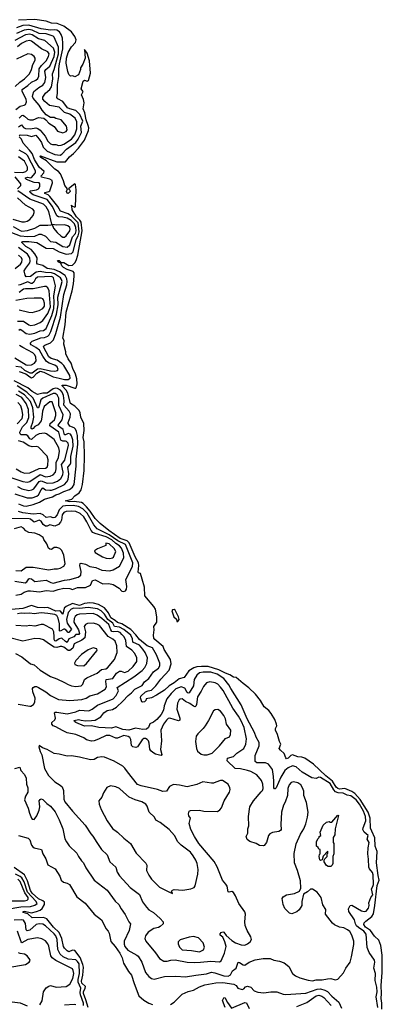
# Model space of a CAD drawing. Extents: x 1246230 to 1426786, y 660032 to 763141.
# Tile 550 of 566: x 1363890 to 1368055, y 751660 to 762958. Entities that reach past the tile are written whole.
import ezdxf

# ---------------------------------------------------------------- set-up
doc = ezdxf.new("R2010")
doc.units = 0

msp = doc.modelspace()

# ---------------------------------------------------------------- linework, layer by layer
at = {"layer": '0CON10XD'}
for points in [[(1367935, 753645), (1367920, 753680), (1367914, 753795), (1367891, 753865), (1367801, 754011), (1367738, 754078), (1367705, 754102), (1367625, 754138), (1367565, 754130), (1367543, 754135), (1367525, 754153), (1367482, 754222), (1367405, 754280), (1367265, 754417), (1367165, 754483), (1367130, 754495), (1367085, 754498), (1367025, 754521), (1367005, 754515), (1366975, 754486), (1366955, 754478), (1366947, 754487), (1366929, 754539), (1366884, 754575), (1366870, 754595), (1366891, 754645), (1366874, 754674), (1366851, 754755), (1366828, 754805), (1366830, 754825), (1366843, 754855), (1366841, 754875), (1366819, 754929), (1366778, 754998), (1366751, 755031), (1366699, 755075), (1366656, 755146), (1366598, 755218), (1366521, 755291), (1366455, 755340), (1366378, 755408), (1366345, 755414), (1366305, 755441), (1366255, 755459), (1366179, 755499), (1366055, 755536), (1365977, 755537), (1365925, 755533), (1365889, 755521), (1365833, 755485), (1365779, 755411), (1365723, 755395), (1365665, 755349), (1365605, 755315), (1365555, 755265), (1365462, 755208), (1365403, 755177), (1365344, 755166), (1365340, 755145), (1365325, 755131), (1365305, 755126), (1365292, 755132), (1365278, 755178), (1365283, 755195), (1365334, 755246), (1365365, 755258), (1365405, 755263), (1365455, 755315), (1365510, 755390), (1365606, 755494), (1365630, 755565), (1365624, 755615), (1365550, 755730), (1365536, 755765), (1365444, 755844), (1365432, 755862), (1365428, 755895), (1365434, 755956), (1365429, 755995), (1365464, 756046), (1365464, 756105), (1365448, 756195), (1365432, 756225), (1365329, 756345), (1365322, 756448), (1365298, 756538), (1365277, 756605), (1365255, 756612), (1365250, 756620), (1365259, 756695), (1365256, 756725), (1365216, 756796), (1365146, 756956), (1365125, 756978), (1365045, 757005), (1364915, 757095), (1364815, 757176), (1364755, 757235), (1364700, 757320), (1364657, 757367), (1364618, 757408), (1364599, 757419), (1364515, 757429), (1364465, 757425), (1364414, 757435), (1364490, 757455), (1364524, 757495), (1364572, 757528), (1364595, 757565), (1364611, 757625), (1364632, 757785), (1364635, 757955), (1364629, 758115), (1364620, 758165), (1364630, 758245), (1364628, 758325), (1364592, 758395), (1364586, 758445), (1364574, 758475), (1364524, 758524), (1364475, 758555), (1364441, 758671), (1364423, 758705), (1364377, 758755), (1364378, 758765), (1364425, 758764), (1364525, 758729), (1364535, 758731), (1364544, 758745), (1364549, 758781), (1364547, 758835), (1364530, 758890), (1364499, 758955), (1364482, 759015), (1364447, 759065), (1364421, 759125), (1364421, 759145), (1364396, 759235), (1364400, 759275), (1364386, 759305), (1364413, 759455), (1364425, 759601), (1364491, 759845), (1364508, 759925), (1364516, 760015), (1364514, 760054), (1364505, 760069), (1364435, 760092), (1364392, 760115), (1364375, 760135), (1364362, 760162), (1364338, 760175), (1364324, 760196), (1364345, 760196), (1364365, 760172), (1364395, 760170), (1364455, 760138), (1364495, 760142), (1364524, 760166), (1364539, 760195), (1364557, 760255), (1364608, 760535), (1364595, 760635), (1364579, 760659), (1364543, 760695), (1364503, 760755), (1364494, 760775), (1364490, 760820), (1364482, 760825), (1364485, 760830), (1364490, 760820), (1364525, 760808), (1364532, 760815), (1364540, 761005), (1364531, 761065), (1364525, 761073), (1364450, 761015), (1364465, 761002), (1364470, 760985), (1364445, 760962), (1364435, 760967), (1364429, 760985), (1364440, 761015), (1364409, 761055), (1364393, 761107), (1364357, 761187), (1364337, 761217), (1364292, 761242), (1364198, 761338), (1364132, 761375), (1364121, 761389), (1364127, 761395), (1364315, 761328), (1364415, 761325), (1364463, 761385), (1364509, 761421), (1364567, 761485), (1364634, 761576), (1364679, 761685), (1364683, 761715), (1364678, 761745), (1364655, 761808), (1364638, 761888), (1364620, 761935), (1364629, 762005), (1364622, 762042), (1364601, 762095), (1364618, 762135), (1364605, 762154), (1364596, 762166), (1364618, 762252), (1364635, 762264), (1364665, 762251), (1364682, 762258), (1364705, 762345), (1364690, 762485), (1364666, 762574), (1364633, 762615), (1364643, 762515), (1364615, 762447), (1364587, 762405), (1364587, 762385), (1364566, 762324), (1364525, 762302), (1364502, 762312), (1364475, 762310), (1364455, 762330), (1364443, 762363), (1364425, 762460), (1364426, 762515), (1364445, 762581), (1364484, 762645), (1364531, 762695), (1364540, 762725), (1364522, 762765), (1364485, 762817), (1364395, 762885), (1364322, 762912), (1364255, 762918), (1364195, 762939), (1364065, 762958), (1363875, 762952)], [(1363882, 761628), (1363895, 761637), (1363975, 761631), (1364025, 761617), (1364075, 761631), (1364112, 761585), (1364140, 761550), (1364161, 761495), (1364205, 761448), (1364295, 761409), (1364355, 761404), (1364375, 761413), (1364429, 761471), (1364535, 761550), (1364561, 761585), (1364598, 761662), (1364594, 761735), (1364614, 761795), (1364581, 761871), (1364535, 761914), (1364465, 761933), (1364439, 761945), (1364385, 762019), (1364329, 762049), (1364315, 762065), (1364324, 762116), (1364326, 762215), (1364340, 762305), (1364340, 762395), (1364349, 762451), (1364386, 762625), (1364387, 762685), (1364381, 762745), (1364368, 762788), (1364348, 762818), (1364318, 762838), (1364295, 762842), (1364245, 762838), (1364135, 762852), (1363995, 762894), (1363925, 762889), (1363855, 762865)], [(1363875, 761730), (1363912, 761752), (1363935, 761721), (1363955, 761710), (1364015, 761704), (1364075, 761717), (1364100, 761710), (1364125, 761691), (1364181, 761621), (1364215, 761562), (1364245, 761535), (1364265, 761526), (1364305, 761524), (1364335, 761515), (1364365, 761519), (1364395, 761531), (1364485, 761585), (1364522, 761635), (1364546, 761705), (1364545, 761785), (1364529, 761829), (1364467, 761875), (1364405, 761894), (1364343, 761953), (1364234, 761974), (1364179, 762019), (1364157, 762045), (1364155, 762069), (1364185, 762115), (1364235, 762155), (1364254, 762186), (1364269, 762275), (1364266, 762335), (1364285, 762385), (1364335, 762565), (1364335, 762644), (1364285, 762757), (1364275, 762767), (1364195, 762795), (1364115, 762799), (1364035, 762838), (1363995, 762845), (1363942, 762838), (1363855, 762799)], [(1363884, 761826), (1363915, 761860), (1363925, 761863), (1363945, 761852), (1363982, 761815), (1364005, 761807), (1364045, 761810), (1364105, 761835), (1364166, 761826), (1364190, 761810), (1364225, 761769), (1364285, 761733), (1364325, 761679), (1364385, 761659), (1364422, 761675), (1364435, 761695), (1364426, 761735), (1364365, 761809), (1364305, 761822), (1364284, 761836), (1364245, 761837), (1364195, 761864), (1364148, 761918), (1364115, 761977), (1364045, 762057), (1364038, 762075), (1364039, 762095), (1364052, 762135), (1364110, 762180), (1364155, 762205), (1364179, 762235), (1364192, 762295), (1364180, 762365), (1364191, 762385), (1364235, 762425), (1364285, 762535), (1364294, 762585), (1364279, 762629), (1364180, 762720), (1364105, 762738), (1364033, 762783), (1364005, 762792), (1363955, 762784), (1363835, 762719)], [(1363845, 761926), (1363895, 761967), (1363940, 761975), (1363955, 761985), (1363969, 762015), (1363966, 762045), (1363919, 762135), (1363917, 762155), (1363985, 762202), (1364025, 762242), (1364077, 762263), (1364099, 762281), (1364111, 762309), (1364112, 762395), (1364139, 762431), (1364193, 762485), (1364221, 762535), (1364228, 762565), (1364215, 762587), (1364142, 762625), (1364025, 762711), (1364005, 762719), (1363965, 762713), (1363910, 762685), (1363865, 762645)], [(1363838, 762192), (1363890, 762240), (1363945, 762278), (1364003, 762335), (1364025, 762385), (1364042, 762445), (1364068, 762495), (1364068, 762515), (1364056, 762536), (1364025, 762559), (1363985, 762566), (1363855, 762506)], [(1363885, 758921), (1363959, 758895), (1364005, 758858), (1364025, 758850), (1364045, 758855), (1364085, 758901), (1364125, 758926), (1364166, 758915), (1364275, 758859), (1364345, 758843), (1364405, 758828), (1364445, 758829), (1364468, 758845), (1364466, 758875), (1364398, 758988), (1364375, 759014), (1364319, 759049), (1364251, 759071), (1364225, 759090), (1364165, 759205), (1364166, 759215), (1364177, 759223), (1364245, 759249), (1364277, 759285), (1364305, 759358), (1364357, 759543), (1364395, 759805), (1364431, 759915), (1364437, 759955), (1364431, 759985), (1364411, 760021), (1364346, 760065), (1364285, 760090), (1364205, 760104), (1364155, 760139), (1364095, 760153), (1364088, 760165), (1364090, 760225), (1364065, 760270), (1364022, 760322), (1363959, 760355), (1363911, 760405), (1363925, 760412), (1363995, 760411), (1364085, 760402), (1364195, 760337), (1364275, 760332), (1364345, 760294), (1364425, 760269), (1364485, 760275), (1364505, 760295), (1364538, 760435), (1364562, 760478), (1364574, 760525), (1364561, 760625), (1364522, 760665), (1364485, 760702), (1364445, 760729), (1364360, 760760), (1364328, 760815), (1364238, 760928), (1364217, 760947), (1364180, 760965), (1364177, 760975), (1364225, 760985), (1364235, 760995), (1364267, 761085), (1364263, 761113), (1364237, 761127), (1364140, 761150), (1364138, 761165), (1364169, 761201), (1364170, 761215), (1364115, 761265), (1364061, 761355), (1364032, 761422), (1364002, 761462), (1363929, 761539), (1363911, 761585), (1363885, 761615)], [(1363795, 760515), (1363895, 760476), (1363985, 760470), (1364065, 760472), (1364115, 760495), (1364135, 760495), (1364187, 760475), (1364245, 760412), (1364305, 760404), (1364385, 760355), (1364435, 760348), (1364465, 760374), (1364495, 760465), (1364530, 760505), (1364537, 760535), (1364534, 760575), (1364520, 760615), (1364482, 760655), (1364435, 760682), (1364387, 760693), (1364335, 760696), (1364315, 760706), (1364265, 760814), (1364205, 760895), (1364045, 760949), (1364011, 760975), (1364008, 760985), (1364015, 760995), (1364083, 761007), (1364105, 761018), (1364122, 761045), (1364121, 761075), (1364112, 761085), (1364055, 761091), (1363969, 761125), (1363956, 761135), (1363956, 761144), (1363985, 761150), (1364015, 761142), (1364025, 761147), (1364069, 761195), (1364073, 761207), (1364070, 761225), (1363981, 761401), (1363960, 761420), (1363885, 761462)], [(1363832, 761208), (1363925, 761206), (1363961, 761215), (1363980, 761235), (1363980, 761265), (1363945, 761336), (1363875, 761384)], [(1363864, 761015), (1363902, 761055), (1363902, 761075), (1363838, 761155)], [(1363810, 760670), (1363915, 760639), (1363945, 760638), (1363975, 760645), (1364008, 760665), (1364045, 760709), (1364058, 760745), (1364058, 760765), (1364040, 760785), (1363958, 760828), (1363865, 760915)], [(1363816, 760586), (1363895, 760538), (1363915, 760532), (1363980, 760540), (1364062, 760565), (1364125, 760599), (1364212, 760598), (1364250, 760605), (1364258, 760612), (1364225, 760757), (1364195, 760809), (1364165, 760839), (1364005, 760897), (1363869, 760995)], [(1364405, 760464), (1364425, 760478), (1364465, 760535), (1364470, 760555), (1364464, 760575), (1364442, 760592), (1364405, 760603), (1364315, 760600), (1364262, 760608), (1364278, 760565), (1364319, 760515), (1364365, 760473), (1364385, 760464), (1364405, 760464)], [(1363845, 758983), (1363903, 758973), (1363945, 758935), (1364005, 758907), (1364035, 758907), (1364095, 758950), (1364125, 758956), (1364242, 758928), (1364295, 758923), (1364325, 758934), (1364332, 758945), (1364320, 758975), (1364295, 758995), (1364227, 759017), (1364197, 759037), (1364156, 759095), (1364118, 759165), (1364075, 759197), (1364023, 759225), (1364012, 759245), (1364018, 759255), (1364033, 759267), (1364133, 759307), (1364175, 759312), (1364212, 759325), (1364229, 759341), (1364249, 759381), (1364311, 759579), (1364330, 759685), (1364329, 759775), (1364377, 759955), (1364372, 759975), (1364358, 759995), (1364291, 760041), (1364255, 760052), (1364185, 760055), (1364125, 760069), (1364079, 760061), (1364015, 760012), (1363965, 760008), (1363952, 760025), (1363943, 760075), (1363959, 760105), (1364006, 760166), (1364011, 760185), (1364008, 760225), (1363979, 760269), (1363875, 760344)], [(1363838, 760102), (1363899, 760151), (1363915, 760174), (1363918, 760205), (1363910, 760225), (1363875, 760254)], [(1363879, 759395), (1363895, 759405), (1363915, 759397), (1363965, 759357), (1364005, 759348), (1364065, 759359), (1364125, 759389), (1364165, 759391), (1364195, 759415), (1364258, 759562), (1364281, 759645), (1364287, 759715), (1364281, 759785), (1364301, 759905), (1364279, 759995), (1364272, 760005), (1364255, 760010), (1364095, 760002), (1364070, 759985), (1364052, 759945), (1364035, 759932), (1364022, 759932), (1363985, 759948), (1363896, 759914), (1363875, 759912)], [(1363865, 759498), (1363935, 759498), (1363995, 759455), (1364015, 759449), (1364065, 759458), (1364126, 759484), (1364155, 759506), (1364213, 759585), (1364245, 759664), (1364229, 759845), (1364215, 759879), (1364195, 759895), (1364175, 759897), (1364045, 759868), (1363955, 759870), (1363935, 759864), (1363885, 759829)], [(1363885, 759627), (1363995, 759602), (1364035, 759599), (1364115, 759619), (1364155, 759642), (1364175, 759670), (1364176, 759705), (1364162, 759745), (1364154, 759755), (1364135, 759763), (1364055, 759764), (1363972, 759758), (1363845, 759735)], [(1363835, 759078), (1363965, 758996), (1363985, 758993), (1364025, 758999), (1364059, 759015), (1364078, 759045), (1364076, 759084), (1364063, 759113), (1364040, 759135), (1363925, 759195)], [(1363925, 759195), (1363889, 759219)], [(1363875, 757402), (1363935, 757381), (1363965, 757377), (1364045, 757394), (1364118, 757422), (1364175, 757457), (1364265, 757482), (1364305, 757505), (1364345, 757516), (1364395, 757543), (1364462, 757568), (1364498, 757592), (1364514, 757625), (1364540, 757835), (1364540, 757915), (1364556, 758086), (1364552, 758185), (1364543, 758233), (1364530, 758260), (1364515, 758273), (1364465, 758294), (1364448, 758325), (1364445, 758335), (1364469, 758395), (1364475, 758435), (1364458, 758465), (1364395, 758533), (1364402, 758585), (1364394, 758645), (1364376, 758685), (1364357, 758705), (1364325, 758724), (1364300, 758730), (1364275, 758723), (1364206, 758674), (1364155, 758674), (1364095, 758657), (1364035, 758690), (1363983, 758733), (1363828, 758815)], [(1363835, 757516), (1363975, 757470), (1364035, 757471), (1364085, 757489), (1364105, 757507), (1364135, 757565), (1364155, 757585), (1364187, 757565), (1364235, 757558), (1364255, 757558), (1364303, 757575), (1364405, 757625), (1364431, 757655), (1364447, 757683), (1364456, 757745), (1364442, 757825), (1364468, 757852), (1364477, 757873), (1364479, 757945), (1364503, 758065), (1364500, 758135), (1364485, 758183), (1364472, 758202), (1364445, 758209), (1364415, 758193), (1364405, 758194), (1364391, 758255), (1364334, 758295), (1364333, 758305), (1364379, 758365), (1364390, 758425), (1364341, 758531), (1364340, 758615), (1364319, 758655), (1364298, 758668), (1364275, 758668), (1364154, 758616), (1364134, 758595), (1364112, 758525), (1364105, 758504), (1364095, 758504), (1364046, 758615), (1363972, 758685), (1363862, 758755)], [(1363753, 757715), (1363925, 757657), (1363975, 757652), (1364005, 757659), (1364125, 757739), (1364185, 757714), (1364239, 757721), (1364275, 757736), (1364302, 757765), (1364310, 757805), (1364309, 757875), (1364337, 757935), (1364349, 758005), (1364341, 758045), (1364285, 758142), (1364198, 758205), (1364175, 758212), (1364115, 758207), (1364075, 758186), (1364025, 758142), (1364007, 758147), (1363985, 758182), (1363966, 758196), (1363905, 758195), (1363895, 758206), (1363892, 758225), (1363922, 758285), (1363972, 758335), (1363996, 758394), (1363991, 758485), (1363965, 758555), (1363915, 758622), (1363848, 758658)], [(1363865, 757602), (1363915, 757575), (1363995, 757555), (1364028, 757562), (1364051, 757575), (1364115, 757657), (1364135, 757668), (1364205, 757641), (1364275, 757645), (1364325, 757663), (1364364, 757695), (1364384, 757735), (1364389, 757765), (1364370, 757855), (1364409, 757905), (1364450, 758075), (1364445, 758097), (1364428, 758118), (1364415, 758123), (1364385, 758120), (1364364, 758134), (1364338, 758225), (1364237, 758297), (1364241, 758325), (1364288, 758365), (1364305, 758415), (1364305, 758445), (1364262, 758572), (1364235, 758573), (1364170, 758520), (1364153, 758465), (1364146, 758395), (1364135, 758355), (1364101, 758309), (1364065, 758289), (1364045, 758265), (1364035, 758260), (1364023, 758265), (1364022, 758285), (1364042, 758338), (1364051, 758395), (1364042, 758505), (1364013, 758575), (1363945, 758655), (1363876, 758695)], [(1363860, 758320), (1363919, 758381), (1363927, 758425), (1363920, 758475), (1363902, 758525), (1363870, 758565)], [(1363849, 757805), (1363905, 757770), (1363945, 757755), (1364005, 757758), (1364115, 757809), (1364185, 757812), (1364204, 757825), (1364212, 757845), (1364216, 757906), (1364205, 757951), (1364105, 758051), (1364085, 758062), (1364035, 758058), (1363995, 758068), (1363930, 758110), (1363877, 758127)], [(1363835, 756515), (1363953, 756497), (1363972, 756508), (1363995, 756541), (1364005, 756546), (1364025, 756542), (1364065, 756510), (1364195, 756525), (1364248, 756498), (1364275, 756493), (1364405, 756526), (1364466, 756534), (1364560, 756560), (1364594, 756585), (1364596, 756626), (1364580, 756695), (1364584, 756716), (1364595, 756721), (1364645, 756709), (1364695, 756685), (1364765, 756672), (1364835, 756642), (1364925, 756635), (1364965, 756644), (1365035, 756689), (1365087, 756783), (1365083, 756835), (1365058, 756895), (1365035, 756922), (1364995, 756947), (1364948, 756988), (1364885, 757022), (1364755, 757062), (1364730, 757075), (1364711, 757095), (1364663, 757195), (1364625, 757254), (1364585, 757291), (1364535, 757314), (1364485, 757319), (1364425, 757314), (1364397, 757303), (1364377, 757275), (1364369, 757215), (1364359, 757191), (1364335, 757165), (1364295, 757148), (1364235, 757162), (1364205, 757148), (1364185, 757148), (1364159, 757165), (1364135, 757205), (1364115, 757214), (1364055, 757194), (1364015, 757225), (1363999, 757229), (1363773, 757233)], [(1363844, 756356), (1363905, 756367), (1363941, 756389), (1363987, 756403), (1364015, 756406), (1364117, 756393), (1364195, 756407), (1364275, 756401), (1364332, 756418), (1364398, 756435), (1364465, 756430), (1364495, 756421), (1364555, 756442), (1364645, 756444), (1364702, 756468), (1364728, 756522), (1364755, 756531), (1364845, 756485), (1364915, 756488), (1364965, 756477), (1365033, 756435), (1365065, 756400), (1365085, 756395), (1365106, 756405), (1365117, 756425), (1365122, 756455), (1365110, 756535), (1365185, 756685), (1365189, 756725), (1365104, 756935), (1365017, 756977), (1364916, 757046), (1364780, 757115), (1364743, 757163), (1364665, 757295), (1364615, 757344), (1364565, 757373), (1364505, 757383), (1364415, 757381), (1364385, 757375), (1364342, 757335), (1364322, 757278), (1364295, 757247), (1364275, 757240), (1364242, 757252), (1364195, 757247), (1364158, 757278), (1364125, 757292), (1364045, 757282), (1363925, 757300), (1363878, 757315)], [(1363845, 756639), (1363906, 756634), (1363965, 756677), (1364046, 756676), (1364225, 756647), (1364285, 756658), (1364325, 756658), (1364354, 756666), (1364395, 756689), (1364412, 756715), (1364397, 756815), (1364375, 756867), (1364351, 756891), (1364315, 756903), (1364285, 756901), (1364255, 756879), (1364235, 756882), (1364222, 756895), (1364203, 756945), (1364167, 756995), (1364160, 757015), (1364115, 757048), (1364065, 757065), (1363993, 757073), (1363961, 757091), (1363935, 757123), (1363905, 757138), (1363825, 757116)], [(1364925, 756774), (1364955, 756781), (1364969, 756791), (1364994, 756855), (1364975, 756890), (1364916, 756945), (1364880, 756950), (1364880, 756925), (1364782, 756888), (1364750, 756865), (1364758, 756845), (1364842, 756795), (1364885, 756779), (1364925, 756774)], [(1367867, 753765), (1367861, 753815), (1367838, 753875), (1367795, 753958), (1367755, 754007), (1367695, 754051), (1367651, 754061), (1367605, 754083), (1367548, 754088), (1367519, 754099), (1367499, 754119), (1367455, 754192), (1367345, 754264), (1367325, 754266), (1367295, 754251), (1367245, 754257), (1367135, 754322), (1367065, 754385), (1367025, 754395), (1366975, 754375), (1366937, 754343), (1366889, 754265), (1366835, 754143), (1366825, 754133), (1366815, 754132), (1366808, 754145), (1366811, 754215), (1366805, 754273), (1366795, 754354), (1366747, 754417), (1366715, 754430), (1366615, 754430), (1366596, 754445), (1366595, 754515), (1366640, 754625), (1366639, 754665), (1366605, 754727), (1366588, 754778), (1366502, 754935), (1366435, 755096), (1366315, 755282), (1366294, 755325), (1366235, 755397), (1366157, 755447), (1366085, 755472), (1365999, 755471), (1365955, 755462), (1365923, 755435), (1365895, 755385), (1365886, 755315), (1365835, 755232), (1365825, 755230), (1365815, 755238), (1365785, 755288), (1365745, 755301), (1365685, 755278), (1365628, 755225), (1365581, 755165), (1365550, 755085), (1365542, 755035), (1365515, 754985), (1365465, 754926), (1365425, 754896), (1365385, 754880), (1365369, 754835), (1365345, 754817), (1365305, 754812), (1365220, 754830), (1365145, 754807), (1365073, 754815), (1364995, 754842), (1364945, 754829), (1364798, 754838), (1364715, 754855), (1364635, 754850), (1364533, 754895), (1364519, 754905), (1364517, 754915), (1364565, 754928), (1364595, 754919), (1364644, 754914), (1364715, 754915), (1364755, 754922), (1364822, 754958), (1364858, 755005), (1364895, 755030), (1364955, 755042), (1365002, 755068), (1365075, 755137), (1365136, 755204), (1365175, 755233), (1365213, 755277), (1365295, 755318), (1365325, 755359), (1365375, 755397), (1365428, 755475), (1365483, 755517), (1365499, 755545), (1365500, 755575), (1365461, 755671), (1365415, 755749), (1365355, 755774), (1365265, 755844), (1365225, 755900), (1365165, 755960), (1365063, 756025), (1365015, 756040), (1364987, 756065), (1364935, 756093), (1364911, 756151), (1364865, 756208), (1364795, 756247), (1364737, 756263), (1364695, 756267), (1364635, 756260), (1364575, 756237), (1364495, 756258), (1364425, 756226), (1364400, 756205), (1364385, 756136), (1364359, 756169), (1364346, 756176), (1364305, 756170), (1364215, 756213), (1364171, 756211), (1364095, 756212), (1364025, 756235), (1363925, 756200), (1363795, 756190)], [(1363872, 755102), (1364005, 755081), (1364018, 755082), (1364049, 755101), (1364064, 755125), (1364066, 755174), (1364039, 755245), (1364038, 755282), (1364044, 755296), (1364063, 755307), (1364084, 755306), (1364105, 755296), (1364190, 755245), (1364245, 755203), (1364335, 755157), (1364465, 755147), (1364603, 755157), (1364655, 755173), (1364695, 755200), (1364785, 755223), (1364870, 755275), (1364888, 755302), (1364879, 755365), (1364884, 755386), (1364961, 755399), (1365000, 755460), (1365035, 755481), (1365055, 755481), (1365095, 755469), (1365136, 755484), (1365195, 755535), (1365234, 755595), (1365236, 755636), (1365212, 755685), (1365177, 755725), (1365117, 755765), (1365109, 755835), (1365089, 755875), (1365065, 755905), (1365044, 755925), (1365015, 755939), (1364965, 755935), (1364949, 755939), (1364937, 755955), (1364915, 756017), (1364835, 756087), (1364779, 756125), (1364735, 756144), (1364575, 756137), (1364551, 756129), (1364529, 756111), (1364514, 756085), (1364511, 756045), (1364565, 755956), (1364578, 755915), (1364568, 755905), (1364535, 755903), (1364513, 755875), (1364455, 755854), (1364435, 755813), (1364415, 755821), (1364375, 755862), (1364345, 755855), (1364305, 755828), (1364295, 755829), (1364285, 755845), (1364284, 755875), (1364281, 755935), (1364266, 755966), (1364165, 756018), (1364135, 756018), (1364065, 755999), (1364005, 756006), (1363965, 756000), (1363845, 756005)], [(1367118, 754178), (1367085, 754200), (1367035, 754214), (1367007, 754205), (1366985, 754177), (1366970, 754135), (1366968, 754055), (1366941, 753979), (1366920, 753945), (1366898, 753865), (1366888, 753725), (1366892, 753665), (1366885, 753654), (1366865, 753644), (1366795, 753630), (1366765, 753617), (1366749, 753595), (1366724, 753515), (1366698, 753482), (1366685, 753477), (1366645, 753484), (1366605, 753506), (1366535, 753528), (1366501, 753551), (1366492, 753585), (1366510, 753625), (1366512, 753675), (1366521, 753709), (1366520, 753815), (1366533, 753927), (1366577, 753993), (1366665, 754097), (1366680, 754115), (1366686, 754135), (1366684, 754185), (1366669, 754229), (1366615, 754292), (1366545, 754330), (1366505, 754342), (1366425, 754361), (1366365, 754365), (1366273, 754455), (1366276, 754485), (1366345, 754505), (1366385, 754543), (1366464, 754596), (1366489, 754645), (1366496, 754705), (1366467, 754835), (1366435, 754911), (1366405, 754965), (1366339, 755059), (1366229, 755259), (1366198, 755298), (1366165, 755332), (1366135, 755350), (1366075, 755360), (1366035, 755347), (1366002, 755308), (1365976, 755254), (1365931, 755189), (1365920, 755100), (1365915, 755082), (1365905, 755073), (1365885, 755079), (1365845, 755110), (1365795, 755135), (1365755, 755165), (1365735, 755163), (1365721, 755155), (1365704, 755115), (1365695, 755045), (1365728, 754945), (1365728, 754922), (1365715, 754914), (1365615, 754942), (1365595, 754938), (1365575, 754920), (1365541, 754875), (1365513, 754805), (1365520, 754685), (1365509, 754585), (1365524, 754525), (1365515, 754516), (1365495, 754518), (1365451, 754531), (1365419, 754549), (1365397, 754567), (1365386, 754586), (1365379, 754655), (1365368, 754685), (1365355, 754700), (1365335, 754709), (1365315, 754709), (1365295, 754695), (1365245, 754614), (1365225, 754606), (1365191, 754615), (1365175, 754628), (1365168, 754698), (1365155, 754720), (1365135, 754733), (1365085, 754744), (1365015, 754712), (1364995, 754715), (1364925, 754746), (1364885, 754746), (1364795, 754701), (1364745, 754684), (1364715, 754681), (1364656, 754696), (1364625, 754717), (1364535, 754756), (1364435, 754776), (1364380, 754800), (1364305, 754845), (1364274, 754855), (1364258, 754875), (1364259, 754895), (1364294, 754925), (1364301, 754945), (1364288, 755005), (1364298, 755012), (1364318, 755012), (1364435, 754991), (1364535, 755017), (1364575, 755034), (1364685, 755029), (1364723, 755047), (1364785, 755091), (1364965, 755166), (1364998, 755205), (1365023, 755255), (1365010, 755295), (1365202, 755418), (1365298, 755492), (1365326, 755524), (1365349, 755571), (1365357, 755635), (1365332, 755695), (1365305, 755736), (1365265, 755779), (1365191, 755815), (1365186, 755854), (1365165, 755897), (1365085, 755959), (1365036, 755986), (1364979, 755995), (1364961, 756035), (1364904, 756075), (1364865, 756138), (1364824, 756175), (1364785, 756198), (1364675, 756213), (1364575, 756203), (1364513, 756207), (1364480, 756195), (1364446, 756154), (1364429, 756075), (1364435, 756035), (1364457, 755997), (1364485, 755965), (1364455, 755927), (1364445, 755925), (1364425, 755952), (1364405, 755965), (1364395, 755964), (1364355, 755940), (1364349, 755945), (1364349, 756025), (1364332, 756092), (1364315, 756122), (1364295, 756131), (1364215, 756146), (1364138, 756152), (1364055, 756142), (1364005, 756149), (1363945, 756143), (1363905, 756149), (1363865, 756140)], [(1365705, 756051), (1365722, 756075), (1365714, 756105), (1365674, 756184), (1365665, 756190), (1365645, 756187), (1365639, 756175), (1365660, 756105), (1365690, 756080), (1365695, 756051), (1365705, 756051)], [(1363842, 755685), (1363915, 755648), (1364015, 755566), (1364055, 755554), (1364124, 755495), (1364245, 755422), (1364315, 755395), (1364405, 755354), (1364445, 755329), (1364485, 755316), (1364536, 755306), (1364595, 755313), (1364616, 755334), (1364635, 755387), (1364660, 755405), (1364712, 755428), (1364780, 755460), (1364830, 755500), (1364881, 755509), (1364899, 755521), (1364978, 755615), (1365008, 755695), (1365005, 755775), (1364985, 755825), (1364959, 755849), (1364905, 755880), (1364805, 756006), (1364775, 756023), (1364735, 756032), (1364670, 756030), (1364645, 756019), (1364631, 755995), (1364647, 755935), (1364640, 755865), (1364605, 755838), (1364516, 755795), (1364500, 755745), (1364465, 755720), (1364445, 755721), (1364395, 755757), (1364375, 755764), (1364355, 755765), (1364315, 755754), (1364285, 755756), (1364221, 755801), (1364165, 755843), (1364125, 755855), (1364065, 755856), (1363925, 755828), (1363775, 755865)], [(1364625, 755542), (1364659, 755571), (1364777, 755715), (1364780, 755725), (1364775, 755738), (1364735, 755751), (1364675, 755729), (1364599, 755675), (1364534, 755605), (1364519, 755575), (1364525, 755560), (1364555, 755549), (1364625, 755542)], [(1366005, 754523), (1366045, 754524), (1366100, 754540), (1366184, 754625), (1366255, 754710), (1366300, 754730), (1366313, 754757), (1366314, 754805), (1366266, 754875), (1366255, 754935), (1366235, 754973), (1366195, 755022), (1366165, 755042), (1366135, 755040), (1366115, 755027), (1366059, 754915), (1366020, 754855), (1365998, 754825), (1365936, 754764), (1365918, 754735), (1365911, 754675), (1365921, 754595), (1365934, 754564), (1365975, 754532), (1366005, 754523)], [(1365895, 752139), (1365965, 752145), (1366085, 752154), (1366184, 752146), (1366205, 752158), (1366242, 752248), (1366260, 752325), (1366248, 752375), (1366222, 752432), (1366192, 752455), (1366192, 752468), (1366205, 752483), (1366225, 752490), (1366235, 752486), (1366260, 752450), (1366325, 752392), (1366367, 752365), (1366435, 752341), (1366475, 752340), (1366505, 752352), (1366537, 752375), (1366553, 752405), (1366543, 752435), (1366503, 752505), (1366481, 752565), (1366477, 752605), (1366483, 752693), (1366475, 752722), (1366406, 752816), (1366370, 752905), (1366345, 752943), (1366325, 752956), (1366295, 752946), (1366285, 752950), (1366272, 753015), (1366257, 753037), (1366221, 753085), (1366159, 753239), (1366125, 753300), (1365948, 753505), (1365897, 753585), (1365855, 753666), (1365837, 753735), (1365852, 753795), (1365833, 753823), (1365828, 753845), (1365838, 753875), (1365850, 753885), (1365955, 753889), (1366005, 753877), (1366163, 753873), (1366190, 753890), (1366207, 753913), (1366240, 753995), (1366300, 754095), (1366308, 754125), (1366304, 754145), (1366283, 754185), (1366219, 754229), (1366195, 754229), (1366142, 754208), (1366115, 754197), (1366095, 754196), (1365995, 754211), (1365925, 754182), (1365815, 754156), (1365725, 754176), (1365655, 754183), (1365612, 754158), (1365578, 754105), (1365535, 754101), (1365474, 754124), (1365286, 754166), (1365245, 754183), (1365127, 754327), (1365099, 754369), (1365075, 754391), (1364975, 754449), (1364865, 754494), (1364835, 754499), (1364785, 754492), (1364745, 754470), (1364705, 754465), (1364575, 754497), (1364532, 754502), (1364485, 754511), (1364435, 754506), (1364345, 754530), (1364285, 754538), (1364205, 754584), (1364152, 754602), (1364115, 754628), (1364108, 754615), (1364125, 754560), (1364144, 754524), (1364175, 754365), (1364220, 754285), (1364293, 754213), (1364356, 754175), (1364378, 754155), (1364393, 754115), (1364395, 754015), (1364410, 753985), (1364495, 753875), (1364641, 753715), (1364707, 753615), (1364730, 753590), (1364776, 753515), (1364829, 753435), (1364896, 753376), (1364925, 753296), (1364995, 753232), (1365011, 753175), (1365036, 753136), (1365159, 752999), (1365265, 752919), (1365300, 752835), (1365345, 752774), (1365375, 752744), (1365425, 752714), (1365505, 752646), (1365536, 752606), (1365536, 752585), (1365505, 752554), (1365485, 752543), (1365430, 752530), (1365365, 752487), (1365336, 752445), (1365326, 752415), (1365338, 752385), (1365449, 752251), (1365495, 752184), (1365546, 752156), (1365585, 752154), (1365626, 752166), (1365675, 752170), (1365815, 752145), (1365895, 752139)], [(1363833, 754367), (1363892, 754382), (1363902, 754342), (1363946, 754295), (1363964, 754255), (1363968, 754185), (1363982, 754145), (1363984, 754096), (1363955, 754048), (1363944, 754005), (1363988, 753912), (1364002, 753855), (1364026, 753795), (1364035, 753784), (1364055, 753780), (1364085, 753821), (1364115, 753887), (1364122, 753925), (1364114, 753995), (1364125, 754010), (1364135, 754016), (1364155, 754011), (1364203, 753963), (1364245, 753934), (1364297, 753867), (1364344, 753775), (1364386, 753675), (1364410, 753560), (1364426, 753526), (1364460, 753480), (1364546, 753395), (1364567, 753355), (1364598, 753308), (1364622, 753282), (1364651, 753225), (1364747, 753085), (1364895, 752970), (1364986, 752845), (1365029, 752805), (1365054, 752755), (1365100, 752690), (1365142, 752605), (1365164, 752585), (1365146, 752505), (1365089, 752385), (1365089, 752349), (1365096, 752325), (1365132, 752282), (1365235, 752225), (1365251, 752211), (1365292, 752145), (1365336, 752026), (1365375, 751979), (1365405, 751956), (1365435, 751948), (1365555, 751979), (1365685, 751983), (1365795, 751975), (1365915, 751995), (1366035, 752011), (1366095, 752029), (1366132, 752022), (1366235, 751985), (1366285, 751984), (1366313, 751997), (1366334, 752045), (1366378, 752075), (1366398, 752142), (1366415, 752141), (1366455, 752112), (1366475, 752109), (1366527, 752143), (1366595, 752172), (1366685, 752187), (1366767, 752187), (1366808, 752165), (1366874, 752154), (1366928, 752135), (1366980, 752095), (1367022, 752012), (1367057, 751987), (1367107, 751965), (1367205, 751936), (1367255, 751931), (1367295, 751939), (1367365, 751940), (1367424, 751954), (1367465, 751956), (1367515, 751940), (1367545, 751948), (1367609, 752021), (1367636, 752075), (1367686, 752144), (1367703, 752205), (1367729, 752345), (1367728, 752385), (1367705, 752452), (1367681, 752495), (1367655, 752515), (1367615, 752538), (1367565, 752547), (1367505, 752573), (1367482, 752592), (1367401, 752695), (1367405, 752748), (1367373, 752803), (1367353, 752885), (1367306, 752945), (1367255, 752981), (1367230, 752980), (1367195, 752951), (1367148, 752925), (1367129, 752841), (1367129, 752795), (1367099, 752745), (1367072, 752722), (1367015, 752698), (1366990, 752705), (1366935, 752760), (1366917, 752805), (1366903, 752875), (1366915, 752892), (1366954, 752916), (1367045, 752933), (1367103, 752957), (1367118, 752992), (1367114, 753075), (1367082, 753195), (1367047, 753285), (1367041, 753389), (1367067, 753503), (1367117, 753613), (1367155, 753675), (1367178, 753732), (1367197, 753807), (1367202, 753865), (1367186, 753974), (1367152, 754055), (1367153, 754105), (1367139, 754145), (1367118, 754178)], [(1365645, 752932), (1365633, 752957), (1365645, 752970), (1365664, 752976), (1365765, 752968), (1365856, 752984), (1365895, 753002), (1365905, 753020), (1365938, 753155), (1365941, 753205), (1365929, 753275), (1365913, 753315), (1365883, 753365), (1365851, 753405), (1365746, 753485), (1365706, 753525), (1365667, 753597), (1365608, 753665), (1365505, 753746), (1365454, 753774), (1365438, 753808), (1365376, 753865), (1365354, 753934), (1365337, 753957), (1365291, 753985), (1365215, 754008), (1365147, 754037), (1365082, 754095), (1365035, 754138), (1364995, 754157), (1364934, 754166), (1364892, 754148), (1364854, 754086), (1364835, 754038), (1364800, 753995), (1364802, 753955), (1364824, 753895), (1364894, 753765), (1364955, 753677), (1365014, 753634), (1365087, 753565), (1365164, 753504), (1365228, 753395), (1365340, 753280), (1365349, 753255), (1365348, 753195), (1365373, 753143), (1365405, 753096), (1365495, 753004), (1365610, 752945), (1365645, 752932)], [(1367465, 753240), (1367435, 753242), (1367414, 753254), (1367388, 753295), (1367388, 753315), (1367395, 753330), (1367420, 753355), (1367420, 753385), (1367430, 753395), (1367428, 753418), (1367375, 753360), (1367363, 753317), (1367345, 753310), (1367338, 753318), (1367330, 753355), (1367333, 753377), (1367340, 753385), (1367340, 753435), (1367325, 753440), (1367318, 753458), (1367300, 753475), (1367298, 753525), (1367315, 753560), (1367330, 753575), (1367330, 753585), (1367350, 753595), (1367343, 753635), (1367374, 753716), (1367415, 753750), (1367445, 753758), (1367455, 753750), (1367475, 753750), (1367545, 753832), (1367552, 753825), (1367514, 753675), (1367510, 753605), (1367490, 753575), (1367490, 753515), (1367500, 753505), (1367498, 753385), (1367488, 753355), (1367488, 753275), (1367480, 753255), (1367465, 753240)], [(1368005, 751625), (1367983, 751745), (1367995, 751805), (1367992, 751855), (1367973, 751935), (1367977, 752015), (1367959, 752075), (1367971, 752145), (1367964, 752165), (1367905, 752255), (1367880, 752310), (1367868, 752465), (1367841, 752499), (1367780, 752540), (1367760, 752560), (1367746, 752585), (1367735, 752631), (1367670, 752725), (1367666, 752754), (1367687, 752793), (1367705, 752798), (1367815, 752733), (1367846, 752724), (1367871, 752729), (1367897, 752765), (1367905, 752795), (1367900, 752825), (1367925, 752885), (1367945, 752915), (1367930, 752985), (1367948, 753012), (1367953, 753033), (1367950, 753145), (1367942, 753172), (1367907, 753215), (1367899, 753235), (1367898, 753325), (1367888, 753385), (1367892, 753455), (1367905, 753515), (1367880, 753555), (1367891, 753595), (1367846, 753635), (1367832, 753665), (1367834, 753685), (1367867, 753765)], [(1363875, 753598), (1363988, 753568), (1364007, 753547), (1364024, 753485), (1364039, 753465), (1364055, 753456), (1364141, 753435), (1364154, 753385), (1364189, 753329), (1364215, 753261), (1364296, 753215), (1364351, 753131), (1364365, 753084), (1364392, 753062), (1364435, 753050), (1364463, 753033), (1364546, 752895), (1364641, 752821), (1364746, 752696), (1364828, 752628), (1364869, 752555), (1364878, 752528), (1364905, 752500), (1364917, 752477), (1364935, 752381), (1364985, 752324), (1365042, 752245), (1365066, 752195), (1365081, 752131), (1365141, 752035), (1365175, 751995), (1365205, 751897), (1365258, 751758), (1365317, 751707), (1365375, 751672), (1365416, 751656)], [(1368051, 751605), (1368050, 751675), (1368041, 751725), (1368047, 751785), (1368042, 751875), (1368053, 752025), (1368055, 752175), (1368055, 752225), (1368038, 752335), (1368016, 752396), (1367965, 752441), (1367918, 752508), (1367862, 752545), (1367842, 752575), (1367847, 752593), (1367864, 752615), (1367935, 752668), (1367953, 752697), (1367971, 752795), (1367997, 753025), (1368020, 753085), (1368007, 753137), (1367987, 753285), (1367996, 753415), (1367975, 753475), (1367971, 753571), (1367935, 753645)], [(1364675, 751625), (1364651, 751711), (1364621, 751785), (1364623, 751805), (1364643, 751845), (1364647, 751865), (1364605, 751904), (1364598, 751925), (1364615, 751995), (1364622, 752085), (1364617, 752115), (1364586, 752196), (1364525, 752277), (1364495, 752283), (1364454, 752264), (1364435, 752274), (1364406, 752305), (1364394, 752325), (1364373, 752415), (1364344, 752484), (1364278, 752545), (1364202, 752642), (1364165, 752657), (1364035, 752652), (1363985, 752698), (1363930, 752715), (1363929, 752725), (1363945, 752729), (1364025, 752710), (1364084, 752726), (1364125, 752741), (1364149, 752761), (1364176, 752805), (1364173, 752833), (1364157, 752847), (1364105, 752871), (1364035, 752935), (1364013, 752965), (1363981, 753075), (1363944, 753144), (1363825, 753231)], [(1363745, 752752), (1363903, 752777), (1364015, 752782), (1364064, 752796), (1364089, 752815), (1364075, 752845), (1363980, 752945), (1363940, 753065), (1363915, 753112), (1363897, 753127), (1363841, 753155)], [(1363755, 752848), (1363945, 752847), (1363976, 752854), (1363989, 752865), (1363986, 752885), (1363949, 752939), (1363895, 753068), (1363867, 753097)], [(1364624, 751645), (1364622, 751675), (1364587, 751767), (1364584, 751795), (1364591, 751845), (1364560, 751915), (1364561, 751945), (1364578, 752015), (1364573, 752123), (1364555, 752153), (1364535, 752170), (1364445, 752178), (1364391, 752205), (1364353, 752235), (1364328, 752288), (1364321, 752405), (1364305, 752445), (1364285, 752470), (1364185, 752561), (1364155, 752580), (1364115, 752584), (1364078, 752575), (1364005, 752509), (1363975, 752502), (1363965, 752515), (1363955, 752589), (1363934, 752624), (1363915, 752630), (1363826, 752626)], [(1364123, 751655), (1364149, 751701), (1364165, 751805), (1364195, 751848), (1364225, 751869), (1364245, 751874), (1364307, 751857), (1364425, 751864), (1364465, 751890), (1364499, 751955), (1364510, 752015), (1364506, 752046), (1364495, 752067), (1364304, 752164), (1364263, 752193), (1364248, 752215), (1364225, 752327), (1364213, 752355), (1364187, 752387), (1364145, 752413), (1364095, 752422), (1363985, 752405), (1363915, 752366), (1363905, 752375), (1363865, 752498)], [(1365955, 752264), (1366002, 752285), (1366011, 752315), (1365999, 752365), (1365945, 752424), (1365885, 752438), (1365835, 752432), (1365735, 752398), (1365712, 752375), (1365709, 752355), (1365727, 752315), (1365756, 752285), (1365865, 752278), (1365955, 752264)], [(1363755, 752081), (1363955, 752118), (1364000, 752145), (1364009, 752161), (1364007, 752175), (1363975, 752215), (1363945, 752234), (1363895, 752242), (1363875, 752251)], [(1365622, 751658), (1365666, 751684), (1365755, 751776), (1365825, 751807), (1365887, 751823), (1365955, 751861), (1366015, 751885), (1366143, 751907), (1366225, 751910), (1366350, 751890), (1366376, 751875), (1366397, 751845), (1366445, 751828), (1366465, 751838), (1366485, 751862), (1366505, 751868), (1366546, 751856), (1366584, 751815), (1366625, 751801), (1366695, 751792), (1366775, 751804), (1366845, 751802), (1366915, 751775), (1366948, 751772), (1367175, 751787), (1367305, 751834), (1367347, 751837), (1367394, 751824), (1367425, 751808), (1367475, 751753), (1367555, 751685), (1367585, 751617)], [(1363232, 751655), (1363199, 751675), (1363198, 751695), (1363225, 751724), (1363275, 751724), (1363339, 751741), (1363425, 751785), (1363505, 751787), (1363555, 751770), (1363655, 751714), (1363725, 751708), (1363805, 751689), (1363895, 751678), (1363974, 751644)], [(1366252, 751625), (1366219, 751705), (1366235, 751733), (1366245, 751739), (1366275, 751681), (1366324, 751614), (1366475, 751679), (1366495, 751676), (1366525, 751612)], [(1367075, 751635), (1367190, 751680), (1367295, 751757), (1367325, 751763), (1367360, 751755), (1367385, 751738), (1367469, 751645)], [(1364405, 751653), (1364515, 751660), (1364535, 751656)]]:
    msp.add_lwpolyline(points, dxfattribs=at)

doc.saveas('drawing.dxf')
